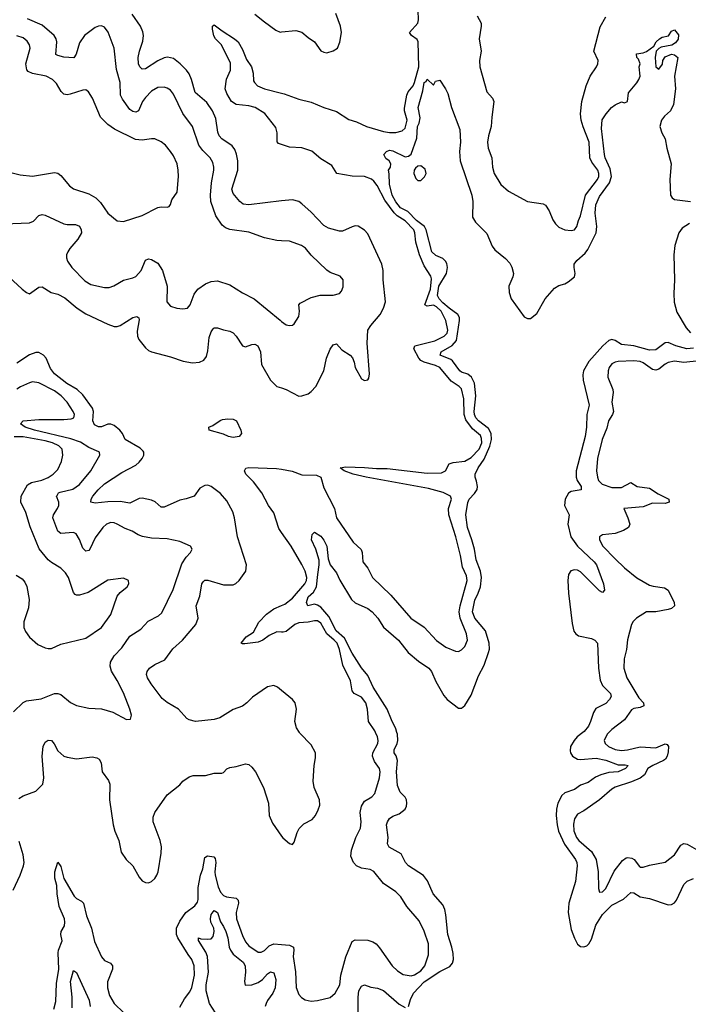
# Model space of a CAD drawing. Header units: inches. Extents: x 2001573 to 2220545, y 644482 to 846830.
# Tile 572 of 656: x 2118327 to 2122598, y 808265 to 814551. Entities that reach past the tile are written whole.
import ezdxf

# ---------------------------------------------------------------- set-up
doc = ezdxf.new("R2010")
doc.units = ezdxf.units.IN
doc.header["$MEASUREMENT"] = 0
for name, color, linetype in [('C1810', 7, 'Continuous'), ('C1811', 7, 'Continuous'), ('C1820', 7, 'Continuous'), ('C1821', 7, 'Continuous')]:
    doc.layers.add(name, color=color, linetype=linetype)

msp = doc.modelspace()

# ---------------------------------------------------------------- linework, layer by layer
at = {"layer": 'C1810', "color": 5}
for points, elevation in [([(2118320.9, 809579.1), (2118350, 809595.8), (2118430, 809626.3), (2118474.7, 809670), (2118480.7, 809710), (2118471.3, 809848.7), (2118477.1, 809910), (2118490, 809938), (2118510, 809951.1), (2118530, 809948.9), (2118546.9, 809926.9), (2118570, 809882.7), (2118610, 809850.2), (2118630, 809842), (2118690, 809832.6), (2118790, 809845.2), (2118819.1, 809839.1), (2118836, 809830), (2118846.8, 809806.8), (2118854.7, 809750), (2118894, 809694), (2118903.2, 809670), (2118901.8, 809570), (2118925.3, 809410), (2118934.6, 809370), (2118960.9, 809310), (2118976.5, 809236.5), (2119008.4, 809190), (2119049.1, 809149.1), (2119090, 809076.3), (2119110, 809053.4), (2119130, 809043), (2119150, 809040.5), (2119170, 809048), (2119190, 809068.2), (2119203.1, 809090), (2119211.8, 809110), (2119231.4, 809230), (2119232, 809270), (2119224.6, 809310), (2119180.7, 809430), (2119180.7, 809459.3), (2119189.8, 809490), (2119270, 809602), (2119350, 809667), (2119369.8, 809690.2), (2119410, 809716.9), (2119434.9, 809725.1), (2119514.3, 809725.7), (2119570, 809741.3), (2119619.1, 809740.9), (2119630, 809744), (2119651.4, 809768.6), (2119670, 809777.6), (2119710, 809783.1), (2119770, 809799.5), (2119790, 809795.8), (2119810, 809779.5), (2119833.1, 809750), (2119883.6, 809650), (2119917.4, 809550), (2119921.3, 809470), (2119941.2, 809421.2), (2120000, 809338.8)], 320), ([(2118285.5, 808994.5), (2118330.7, 809089.3), (2118352, 809148), (2118355.5, 809170), (2118350, 809219), (2118324.6, 809304.6)], 320), ([(2119350, 808246.5), (2119380.4, 808299.6), (2119414.7, 808345.3), (2119426.8, 808373.2), (2119444, 808450), (2119441.1, 808510), (2119427.3, 808550), (2119402.4, 808582.4), (2119337.3, 808690), (2119328.9, 808710), (2119328.1, 808750), (2119350, 808795.6), (2119388, 808852), (2119446.5, 808893.5), (2119462.3, 808917.7), (2119466.9, 808933.1), (2119468.3, 809010), (2119482, 809090), (2119496.6, 809130), (2119510, 809203), (2119526.5, 809213.5), (2119566.8, 809206.8), (2119575.3, 809195.3), (2119579.1, 809170), (2119573.8, 809110), (2119576.6, 809090), (2119594.9, 809014.9), (2119610, 808980.8), (2119630, 808959.7), (2119648.5, 808950), (2119710, 808942.3), (2119723.5, 808930), (2119725.8, 808910), (2119710.1, 808850), (2119711.4, 808810), (2119750, 808703.7), (2119770, 808663.1), (2119790, 808639), (2119850, 808598), (2119870, 808598), (2119890, 808609.1), (2119921.6, 808638.4), (2119950, 808650.1), (2120000, 808646.5)], 280), ([(2118545.4, 808234.6), (2118558.1, 808281.9), (2118562.1, 808397.9), (2118577.7, 808490), (2118572.7, 808592.7), (2118574.7, 808610), (2118599.2, 808670), (2118590.7, 808710), (2118593.3, 808730), (2118613.1, 808766.9), (2118616, 808790), (2118613.3, 808810), (2118579.5, 808890), (2118566.3, 808970), (2118563.7, 809023.7), (2118551.9, 809070), (2118551.3, 809110), (2118570, 809172.4), (2118590, 809145.5), (2118609, 809069), (2118675.8, 808955.8), (2118690, 808941.1), (2118722.7, 808922.7), (2118734, 808910), (2118753.2, 808830), (2118787, 808750), (2118805.1, 808665.1), (2118850, 808568.7), (2118870, 808544.9), (2118908.1, 808528.1), (2118920.3, 808510), (2118919.2, 808490), (2118887.4, 808407.4), (2118887.5, 808370), (2118900.5, 808320.5), (2118931.3, 808270), (2118991.5, 808210)], 280), ([(2119578.5, 808210), (2119538.9, 808270), (2119518.6, 808350), (2119517.8, 808390), (2119533.5, 808470), (2119527.7, 808570), (2119517.1, 808597.1), (2119468.6, 808671.4), (2119469.8, 808690.2), (2119483.9, 808683.9), (2119530, 808680.1), (2119550, 808683.5), (2119562.3, 808697.7), (2119569.9, 808730), (2119567.3, 808750), (2119548.6, 808788.6), (2119545, 808810), (2119550, 808838.7), (2119570, 808863.5), (2119591.2, 808850), (2119610.8, 808790.8), (2119630, 808762.5), (2119644.7, 808730), (2119657.3, 808690), (2119665.8, 808630), (2119672.8, 808610), (2119690, 808585), (2119753.8, 808533.8), (2119766.6, 808510), (2119769.4, 808470), (2119762.5, 808410), (2119767.6, 808387.6), (2119809.4, 808389.4), (2119850, 808403.6), (2119877.4, 808422.6), (2119910, 808459.8), (2119930, 808471.9), (2119950, 808464.9), (2119963.7, 808423.7), (2119958.7, 808370), (2119944.1, 808335.9), (2119910.1, 808290), (2119901.9, 808270), (2119894.8, 808250)], 260), ([(2118661.9, 808241.9), (2118662.5, 808310), (2118652.8, 808410), (2118670, 808480.7), (2118690, 808468.2), (2118771, 808291), (2118778.5, 808250)], 260)]:
    msp.add_lwpolyline(points, dxfattribs=dict(at, elevation=elevation))
at = {"layer": 'C1811', "color": 5}
for points, elevation in [([(2120000, 813140.1), (2119970, 813142.4), (2119890, 813157.6), (2119790, 813195.8), (2119670, 813211.9), (2119642.3, 813222.3), (2119620.2, 813240.2), (2119579.3, 813299.3), (2119548, 813390), (2119546.2, 813430), (2119552.9, 813510), (2119566.3, 813590), (2119567.1, 813610), (2119560, 813640), (2119543.1, 813670), (2119496.3, 813716.3), (2119472.2, 813750), (2119430.8, 813870), (2119370, 813953.3), (2119310, 814075.1), (2119290, 814100.5), (2119270, 814113.3), (2119250, 814119.8), (2119210, 814117.8), (2119170, 814095.5), (2119130, 814054.6), (2119111.8, 814030), (2119086.7, 813970), (2119070, 813960.3), (2119050, 813964.6), (2119030, 813978.8), (2118983.3, 814043.3), (2118971.3, 814070), (2118968.2, 814150), (2118946.3, 814233.7), (2118931.8, 814370), (2118892.5, 814472.5), (2118870, 814502.9), (2118850, 814511.2), (2118830, 814509.7), (2118810, 814501.7), (2118740.9, 814450), (2118710, 814403.6), (2118688.4, 814331.6), (2118672.1, 814308), (2118610, 814311.6), (2118570, 814321.8), (2118559.1, 814330), (2118564.6, 814410), (2118560.5, 814430), (2118548.4, 814450), (2118470, 814516.6), (2118377.4, 814557.4)], 340), ([(2120000, 813394), (2119790, 813369.9), (2119753.6, 813373.6), (2119732.7, 813390), (2119690, 813442), (2119683.2, 813470), (2119719.9, 813590), (2119720.6, 813650), (2119712.9, 813692.9), (2119701.6, 813721.6), (2119685.1, 813745.1), (2119619.3, 813790), (2119601, 813810), (2119592.4, 813832.4), (2119579.6, 813919.6), (2119559.4, 813970), (2119521.9, 814021.9), (2119447.5, 814087.5), (2119425.3, 814170), (2119410, 814206), (2119393.6, 814230), (2119352.9, 814270), (2119310, 814302.8), (2119272.4, 814312.4), (2119250, 814308.2), (2119210, 814289), (2119130, 814237.8), (2119110, 814235.1), (2119095.1, 814250), (2119086.2, 814270), (2119083.4, 814310), (2119091.7, 814350), (2119113.5, 814413.5), (2119117.3, 814450), (2119114.1, 814474.1), (2119098.7, 814510), (2119046.7, 814586.6)], 320), ([(2119830, 814587.1), (2119890, 814536.9), (2119963.6, 814483.6), (2119990, 814472.3), (2120000, 814473.3)], 320), ([(2120000, 813754.5), (2119980.9, 813760.9), (2119971.4, 813771.4), (2119971.9, 813830), (2119962.7, 813862.7), (2119893.3, 813953.3), (2119831.7, 813991.7), (2119790, 814001.1), (2119710, 814009.9), (2119680.3, 814030), (2119650, 814080.2), (2119640.3, 814110), (2119649.1, 814170.9), (2119673.5, 814230), (2119672.7, 814272.7), (2119616.3, 814390), (2119578.4, 814430), (2119567.9, 814447.9), (2119558.7, 814490), (2119559.5, 814510), (2119570, 814519.3), (2119620.1, 814480.1), (2119700.3, 814430), (2119722.8, 814410), (2119750, 814360.3), (2119777, 814297), (2119808, 814250), (2119819.1, 814210), (2119821.5, 814161.5), (2119826, 814150), (2119846, 814130), (2119890.6, 814110), (2120000, 814081.5)], 280), ([(2118270, 813574.9), (2118330, 813560.3), (2118410, 813551.4), (2118550, 813575.6), (2118570, 813571.7), (2118590, 813557.6), (2118646.4, 813490), (2118670, 813472.2), (2118770, 813440.2), (2118814.4, 813414.4), (2118843.8, 813383.8), (2118890, 813317.1), (2118950, 813268), (2118990, 813263.8), (2119110, 813301.3), (2119210, 813352.4), (2119230, 813356.4), (2119270, 813354), (2119281.2, 813358.8), (2119289.5, 813370.5), (2119298.7, 813401.3), (2119333, 813450), (2119341, 813550), (2119340.4, 813590), (2119333, 813630), (2119310, 813682.7), (2119291.5, 813710), (2119258.4, 813750), (2119230, 813771.6), (2119189.7, 813789.7), (2119170, 813791.1), (2119110, 813782.2), (2119066.2, 813786.2), (2118932.4, 813852.4), (2118890, 813881.1), (2118843.5, 813930), (2118791.5, 814050), (2118766.6, 814090), (2118750, 814102.9), (2118730, 814102.4), (2118650, 814074.8), (2118630, 814072.4), (2118610, 814076.3), (2118591.8, 814091.8), (2118563, 814143), (2118537.6, 814170), (2118496, 814190), (2118410, 814208.1), (2118381.5, 814221.5), (2118372.2, 814232.2), (2118365.8, 814270), (2118393.5, 814370), (2118389.7, 814390), (2118375.2, 814415.2), (2118350, 814435.6), (2118310, 814448.7)], 360), ([(2118230, 813247), (2118390, 813255.2), (2118414.5, 813265.5), (2118450, 813300.4), (2118470, 813307.2), (2118490, 813302.3), (2118610, 813247.7), (2118630, 813242.7), (2118683.1, 813243.1), (2118710, 813232.7), (2118720.3, 813210), (2118721.7, 813190), (2118699.7, 813150), (2118647.1, 813090), (2118634.9, 813070), (2118626, 813050), (2118625.7, 813030), (2118631.7, 813010), (2118659.5, 812970), (2118743.8, 812883.8), (2118780.7, 812860.7), (2118870, 812841.2), (2118898, 812842), (2118928.2, 812851.8), (2118990, 812887.6), (2119050, 812902.6), (2119070, 812912), (2119103.5, 812950), (2119130, 813015.5), (2119150, 813024.9), (2119170, 813021.1), (2119210, 812997.4), (2119238.4, 812950), (2119270.3, 812850), (2119266.7, 812750), (2119290, 812723), (2119330, 812710.4), (2119370, 812706), (2119399, 812710), (2119416.2, 812730), (2119441.4, 812798.6), (2119464.5, 812830), (2119514.5, 812865.5), (2119550, 812880.3), (2119590, 812884.2), (2119670, 812859.5), (2119750, 812806.5), (2119824.9, 812770), (2119990, 812632.7), (2120000, 812625.4)], 340), ([(2118230, 812934.9), (2118342.4, 812830), (2118370, 812810.4), (2118390, 812802), (2118450, 812843), (2118470, 812845.5), (2118528, 812810), (2118570, 812798), (2118616.3, 812776.3), (2118694.4, 812710), (2118750, 812672.7), (2118890, 812607.6), (2118930, 812593.4), (2118950, 812591.8), (2118970, 812598.9), (2119050, 812648.9), (2119076.5, 812656.5), (2119088.4, 812648.4), (2119090, 812634), (2119077.2, 812562.8), (2119080.4, 812530), (2119087.8, 812510), (2119130, 812456.9), (2119150, 812439.7), (2119170, 812430.2), (2119290, 812399), (2119371.2, 812371.2), (2119430, 812361.5), (2119475.6, 812364.4), (2119502.7, 812377.3), (2119519.6, 812400.4), (2119530, 812438), (2119537.9, 812522.1), (2119550, 812559.1), (2119563.1, 812576.9), (2119570, 812583.8), (2119590, 812584.9), (2119630, 812570.3), (2119670, 812562), (2119690, 812551.5), (2119710, 812531.7), (2119750, 812469.2), (2119770, 812463.5), (2119810, 812477.7), (2119830, 812479.3), (2119848.7, 812468.7), (2119864.6, 812430), (2119871.4, 812350), (2119929.4, 812249.4), (2119970, 812210.3), (2120000, 812200.2)], 320), ([(2120000, 810268.7), (2119974, 810290), (2119950, 810300.5), (2119910, 810291.5), (2119813.4, 810226.6), (2119778.4, 810190), (2119750, 810168), (2119690, 810147.8), (2119606.2, 810093.8), (2119570, 810083.5), (2119450, 810069.7), (2119410, 810080.4), (2119395.6, 810090), (2119341.3, 810150), (2119270, 810192.2), (2119237.3, 810217.3), (2119167.1, 810310), (2119143.1, 810350), (2119136.3, 810370), (2119140.7, 810390), (2119157, 810410), (2119190, 810434.3), (2119255.4, 810464.6), (2119305.7, 810534.3), (2119366.4, 810590), (2119452.7, 810690), (2119466.2, 810730), (2119454.2, 810810), (2119477.5, 810870), (2119489.9, 810950), (2119498.5, 810961.5), (2119510, 810971.9), (2119530, 810972.6), (2119630, 810943.2), (2119690, 810942.7), (2119708.8, 810951.2), (2119729.8, 810970.2), (2119772.2, 811030), (2119775.6, 811070), (2119718.2, 811250), (2119700.3, 811370), (2119687.9, 811410), (2119650, 811479.8), (2119610, 811526.6), (2119550, 811571.1), (2119530, 811578.9), (2119510, 811578), (2119478.9, 811561.1), (2119440.7, 811510), (2119390, 811492.6), (2119350, 811484.4), (2119250, 811438.5), (2119230, 811439.7), (2119192.1, 811472.1), (2119170, 811484.2), (2119110, 811497.4), (2119090, 811493.3), (2119030, 811463.9), (2118970, 811474.5), (2118890, 811473.8), (2118810, 811463.7), (2118780.9, 811470), (2118783.9, 811490), (2118795.3, 811510), (2118829.1, 811550), (2118870, 811587.8), (2118979.7, 811660.3), (2119070, 811708), (2119090, 811725.6), (2119110.6, 811750), (2119120.7, 811770), (2119121.2, 811790), (2119117, 811797), (2119096.4, 811816.4), (2119000.9, 811870), (2118983.6, 811910), (2118968, 811930), (2118930, 811959.4), (2118910, 811968), (2118890, 811969), (2118850, 811952.2), (2118830, 811951), (2118804.5, 811964.5), (2118793.5, 811990), (2118797.9, 812050), (2118793, 812070), (2118730, 812155.9), (2118693.8, 812190), (2118629.3, 812229.3), (2118549.9, 812290), (2118524.5, 812324.5), (2118497.5, 812390), (2118479.4, 812410), (2118450, 812425.6), (2118430, 812426.9), (2118390, 812412), (2118310, 812358.6)], 320), ([(2118288.3, 810131.7), (2118350, 810192.6), (2118370, 810201.5), (2118464.6, 810215.4), (2118550, 810248.4), (2118570, 810248.5), (2118590, 810242.4), (2118652.4, 810192.4), (2118690, 810172), (2118770, 810155.3), (2118850, 810150.3), (2118922.8, 810130), (2119010, 810082.8), (2119034.6, 810085.4), (2119041.2, 810110), (2119031.5, 810150), (2118990, 810252.7), (2118950, 810332), (2118912.8, 810392.8), (2118904.8, 810424.8), (2118907.2, 810450), (2118930, 810489.1), (2118978.9, 810541.1), (2119030, 810615.4), (2119100.3, 810659.7), (2119148.6, 810711.4), (2119214.8, 810745.2), (2119235.5, 810764.5), (2119307.6, 810912.4), (2119363.9, 811076.1), (2119390, 811120.5), (2119418, 811150), (2119429.2, 811170), (2119419, 811190), (2119350, 811220.5), (2119270, 811236.8), (2119170, 811241.2), (2119112.5, 811252.5), (2119083, 811263), (2119045.9, 811285.9), (2119001.7, 811301.8), (2118950, 811330.9), (2118930, 811339.2), (2118910, 811340.3), (2118881.3, 811330), (2118858.3, 811310), (2118810, 811243.1), (2118775.3, 811170), (2118770, 811163), (2118750, 811157.4), (2118730, 811176.2), (2118710, 811231.5), (2118688.2, 811268.2), (2118670, 811278), (2118591, 811271), (2118570, 811284.7), (2118539.8, 811370), (2118544.2, 811390), (2118569.8, 811430), (2118577, 811450), (2118576.8, 811470), (2118563.5, 811510), (2118565.7, 811514.3), (2118576, 811530), (2118585.2, 811534.8), (2118666.3, 811553.7), (2118710, 811583.2), (2118780.9, 811670), (2118839.7, 811770), (2118837, 811790), (2118832.9, 811792.9), (2118770, 811819.8), (2118714.8, 811854.8), (2118654.6, 811874.6), (2118421.3, 811930), (2118361.6, 811950), (2118332.3, 811970), (2118350, 811991.1), (2118450, 811999.6), (2118610, 811999.5), (2118656.4, 812003.6), (2118674, 812010), (2118677.3, 812030), (2118669.8, 812050), (2118631.4, 812110), (2118593.3, 812150), (2118550, 812181.7), (2118450, 812233.5), (2118410, 812238.2), (2118390, 812233.1), (2118332.4, 812207.6), (2118308.7, 812191.3)], 340), ([(2118305.4, 811005.4), (2118342.4, 810982.4), (2118360.2, 810960.2), (2118373, 810933), (2118387.4, 810850), (2118383.1, 810796.9), (2118353.1, 810706.9), (2118352.9, 810670), (2118364.2, 810644.2), (2118389.1, 810609.1), (2118442.4, 810562.4), (2118490, 810541.1), (2118510, 810536.1), (2118530, 810537.4), (2118590, 810564.4), (2118750, 810603.1), (2118849.6, 810670), (2118910, 810754), (2118949.7, 810870.3), (2118970, 810894.8), (2119013.2, 810930), (2119024, 810950), (2119022, 810970), (2118990, 810985.2), (2118890, 810972), (2118765.2, 810894.8), (2118710, 810876.4), (2118690, 810876.9), (2118681.8, 810881.8), (2118670, 810895.1), (2118638.8, 810990), (2118620.4, 811020.4), (2118590, 811049.7), (2118530, 811085.1), (2118510, 811102), (2118452.2, 811172.2), (2118394, 811314), (2118365.6, 811405.6), (2118335, 811470), (2118337, 811510), (2118378.1, 811581.9), (2118403.1, 811596.9), (2118468.6, 811611.4), (2118510, 811628.6), (2118540.4, 811650), (2118570, 811678.7), (2118594.6, 811730), (2118603.5, 811770), (2118598, 811810), (2118577.7, 811830), (2118537.7, 811850), (2118490, 811862.1), (2118350, 811888.6), (2118292.5, 811887.5)], 360), ([(2120000, 811278.1), (2119982.7, 811302.7), (2119950, 811402.4), (2119915.5, 811450), (2119873.9, 811530), (2119821.4, 811601.4), (2119771.9, 811650), (2119763.4, 811670), (2119772, 811688), (2119790, 811692.6), (2119966.5, 811686.5), (2120000, 811680.5)], 280), ([(2120000, 810640.7), (2119970, 810643.2), (2119921.4, 810618.6), (2119881, 810590), (2119850, 810576.2), (2119765.9, 810565.9), (2119750, 810565.4), (2119742, 810570), (2119773.6, 810610), (2119819.7, 810640.3), (2119854.9, 810705.1), (2119904.2, 810755.8), (2119950, 810789.2), (2120000, 810811.4)], 280)]:
    msp.add_lwpolyline(points, dxfattribs=dict(at, elevation=elevation))
at = {"layer": 'C1811', "color": 5, "elevation": 280}
msp.add_lwpolyline([(2119690, 811883.4), (2119660.5, 811890), (2119630, 811904.3), (2119537.2, 811930), (2119535.3, 811950), (2119560.4, 811959.6), (2119607.5, 811992.5), (2119622.2, 811997.8), (2119657.7, 812002.3), (2119690, 812000.5), (2119712.9, 811990), (2119739, 811930), (2119744.9, 811910), (2119730, 811889.8)], close=True, dxfattribs=at)
at = {"layer": 'C1820', "color": 5}
for points, elevation in [([(2120000, 809338.8), (2120007.8, 809327.8), (2120050, 809292.4), (2120070, 809285.5), (2120080.1, 809299.9), (2120098.5, 809361.5), (2120112.5, 809387.5), (2120142.8, 809417.2), (2120195, 809444.9), (2120215.8, 809470), (2120234.1, 809505.9), (2120243.3, 809536.7), (2120241.5, 809570), (2120207.4, 809650), (2120201, 809690), (2120208.9, 809790), (2120217.5, 809837.5), (2120215.6, 809870), (2120190, 809920.5), (2120116, 809996), (2120113.5, 810000)], 320), ([(2120000, 808646.5), (2120050, 808643), (2120076.1, 808630), (2120078.9, 808610), (2120075, 808570), (2120088.7, 808471.3), (2120093, 808373), (2120110, 808328.4), (2120127.7, 808307.7), (2120150, 808292.7), (2120190, 808284.7), (2120229.1, 808289.1), (2120310.7, 808309.3), (2120343.1, 808336.9), (2120371, 808389), (2120378.7, 808450), (2120411.3, 808568.7), (2120450, 808666), (2120470, 808676.9), (2120550, 808674.7), (2120583.2, 808663.2), (2120604.9, 808650), (2120626.4, 808626.4), (2120707.2, 808510), (2120739.6, 808479.6), (2120776.1, 808456.1), (2120827.6, 808447.6), (2120850, 808453.2), (2120890, 808479.3), (2120915.9, 808510), (2120939.2, 808580.8), (2120938.7, 808650), (2120910, 808731.6), (2120878, 808798), (2120800.4, 808890), (2120761.3, 808950), (2120730, 808982.4), (2120650, 809036.9), (2120590, 809112.4), (2120566.3, 809126.3), (2120510, 809135), (2120477.7, 809150), (2120460.3, 809170), (2120442.3, 809210), (2120445.6, 809250), (2120475, 809330), (2120504, 809390), (2120508.5, 809430), (2120502.5, 809490), (2120509.9, 809530.1), (2120530, 809562.3), (2120575.6, 809590), (2120595.1, 809610), (2120625.5, 809710), (2120629.8, 809750), (2120625.8, 809770), (2120594.3, 809814.3), (2120579.9, 809850), (2120583.2, 809870), (2120614.6, 809930), (2120616.5, 809950), (2120611.8, 809971.8), (2120599.3, 810000)], 280), ([(2120810, 808250.3), (2120824.2, 808295.8), (2120843.3, 808336.7), (2120910, 808408.6), (2121010, 808474.2), (2121074.2, 808505.8), (2121092.6, 808527.4), (2121097.9, 808550), (2121095.3, 808590), (2121087.3, 808630), (2121061.5, 808710), (2121050, 808835.3), (2121042.5, 808870), (2121030, 808900.5), (2120968.9, 808970), (2120932.4, 809052.4), (2120906.9, 809086.9), (2120809.7, 809150), (2120792.1, 809170), (2120764.7, 809224.8), (2120688, 809268), (2120675.6, 809290), (2120681.3, 809330), (2120669.7, 809410), (2120675.6, 809430), (2120690, 809450.4), (2120710, 809466.7), (2120750, 809480.2), (2120789.7, 809510), (2120798.5, 809530), (2120800.9, 809550), (2120798.2, 809570), (2120790, 809587.3), (2120758.4, 809618.4), (2120741.2, 809661.2), (2120733, 809750), (2120741.3, 809821.3), (2120732, 809852), (2120719.6, 809870), (2120718.5, 809890), (2120738.8, 809930), (2120743.2, 809950), (2120739.4, 809990), (2120736.6, 810000)], 260), ([(2121924, 810000), (2121888.2, 809971.8), (2121868.2, 809950), (2121845.5, 809910), (2121842.8, 809882.8), (2121844.8, 809870), (2121857.5, 809850), (2121890.1, 809830.1), (2121910, 809827.9), (2122010, 809837.4), (2122070, 809823.9), (2122150, 809794), (2122194.4, 809794.4), (2122213.1, 809790), (2122196.9, 809770), (2122150.4, 809750), (2122090, 809745.3), (2122039, 809730), (2122005.2, 809714.8), (2121958.3, 809681.7), (2121910, 809663.8), (2121870, 809635.4), (2121810, 809615.5), (2121790, 809598.2), (2121764.5, 809550), (2121755.8, 809510), (2121753.5, 809470), (2121759.9, 809410), (2121769.2, 809370), (2121806.8, 809286.8), (2121878, 809190), (2121886.6, 809170), (2121888.1, 809150), (2121876.6, 809050), (2121835.4, 808910), (2121830.6, 808850), (2121850, 808742), (2121870, 808687.2), (2121890, 808647.9), (2121910, 808633), (2121930, 808631), (2121950, 808638), (2121963.4, 808650), (2121980.1, 808679.9), (2122007.5, 808770), (2122050, 808838.7), (2122110, 808897.8), (2122183.1, 808936.9), (2122230, 808979.1), (2122250, 808976.2), (2122290, 808951.3), (2122350, 808940.2), (2122470, 808900.3), (2122490, 808902), (2122510, 808912.4), (2122522.6, 808930), (2122568.7, 809030), (2122589.9, 809050.1), (2122630, 809068.9)], 260), ([(2122089.3, 810000), (2122078.9, 809990), (2122059.5, 809950), (2122065.7, 809930), (2122088.7, 809910), (2122130, 809891.7), (2122170, 809884.5), (2122210, 809889.6), (2122290, 809909.7), (2122390, 809901.3), (2122450, 809927.1), (2122463.4, 809923.4), (2122470.7, 809910.7), (2122470, 809877.2), (2122462.1, 809850), (2122451.7, 809830), (2122439.2, 809820.8), (2122372.1, 809790), (2122339.8, 809770), (2122317.3, 809730), (2122290.8, 809709.2), (2122235.2, 809684.8), (2122130, 809650.6), (2122110, 809639.3), (2122030.1, 809569.9), (2121930, 809500.3), (2121890, 809478.3), (2121870, 809449.2), (2121865.2, 809414.8), (2121867.5, 809372.5), (2121882.8, 809330), (2121899.3, 809310), (2121980.1, 809240.1), (2122010.2, 809190), (2122022.8, 809110), (2122025.1, 809005.1), (2122030, 808981), (2122050, 808983), (2122070, 809003.8), (2122125.2, 809114.8), (2122177.2, 809182.8), (2122200.8, 809199.2), (2122210, 809202.3), (2122237.7, 809197.7), (2122251.3, 809190), (2122285, 809145), (2122290, 809141.1), (2122310, 809141.5), (2122350, 809153.2), (2122450, 809171.5), (2122510, 809219.6), (2122550, 809280.3), (2122570, 809292.4), (2122590, 809288.2), (2122650, 809252.4)], 280), ([(2120488.7, 808170), (2120488.6, 808310), (2120493.8, 808350), (2120510, 808380.4), (2120530, 808388.5), (2120570, 808375.3), (2120611.6, 808368.4), (2120650, 808353.1), (2120750, 808266.1), (2120790, 808243.5)], 260)]:
    msp.add_lwpolyline(points, dxfattribs=dict(at, elevation=elevation))
at = {"layer": 'C1821', "color": 5}
for points, elevation in [([(2120000, 814081.5), (2120017.1, 814077.1), (2120110, 814043.5), (2120190, 814025.2), (2120270, 813991.4), (2120350, 813965.1), (2120430, 813913.3), (2120479.2, 813899.2), (2120541.6, 813870), (2120650, 813838), (2120690, 813831), (2120730, 813831.8), (2120770, 813841.1), (2120790, 813859.5), (2120802.7, 813910), (2120784.9, 813970), (2120785.5, 813985.5), (2120800.1, 814070), (2120807.8, 814090), (2120840.8, 814130), (2120850, 814150), (2120876.5, 814250), (2120873.1, 814410), (2120865.3, 814425.3), (2120830.8, 814450), (2120817.8, 814470), (2120869.9, 814530), (2120873.6, 814550), (2120871.5, 814610)], 280), ([(2120000, 814473.3), (2120090, 814482.4), (2120130, 814471.8), (2120170, 814437.1), (2120210.6, 814410), (2120250, 814353.4), (2120270, 814343.1), (2120290, 814340.4), (2120330, 814352.7), (2120357, 814370), (2120373, 814407), (2120382, 814470), (2120376.2, 814510), (2120345.6, 814590)], 320), ([(2121250, 814574.9), (2121274.2, 814530), (2121275.4, 814510), (2121262.7, 814430), (2121273.8, 814350), (2121264.4, 814290), (2121265.8, 814250), (2121310.3, 814090.3), (2121346.4, 814050), (2121356.4, 814030), (2121342.6, 813930), (2121339.2, 813870), (2121320.6, 813810), (2121315.4, 813770), (2121320.2, 813730), (2121342.2, 813670), (2121346.4, 813610), (2121358.8, 813570), (2121399.8, 813499.8), (2121450, 813456.9), (2121570, 813390.5), (2121670, 813376.4), (2121686.1, 813366.1), (2121708.5, 813330), (2121733, 813273), (2121748.8, 813248.8), (2121770, 813227.3), (2121810, 813210.5), (2121850, 813205.5), (2121870, 813210.6), (2121885.1, 813230), (2121896.4, 813270), (2121910, 813298.4), (2121942.1, 813430), (2122017.4, 813530), (2122026.8, 813550), (2122026.8, 813570), (2122019.6, 813590), (2121980.8, 813640.8), (2121968.6, 813670), (2121964.4, 813770), (2121926.6, 813866.6), (2121913.7, 813910), (2121908.6, 813950), (2121918.5, 814030), (2121945.5, 814130), (2121970.9, 814190), (2122012.2, 814250), (2122020.4, 814270), (2122021.5, 814290), (2121994.8, 814350), (2122033.8, 814506.1), (2122070.7, 814570)], 280), ([(2120736.6, 810000), (2120730, 810023.7), (2120701.1, 810081.1), (2120674.7, 810150), (2120584.9, 810290), (2120550, 810364.2), (2120510, 810413.5), (2120450, 810507.2), (2120401.9, 810601.9), (2120349.4, 810650), (2120301.1, 810741.1), (2120250, 810799.8), (2120230, 810814.2), (2120210, 810819.8), (2120168.5, 810808.5), (2120159.8, 810830), (2120170, 810867), (2120204.2, 810895.8), (2120223.9, 810930), (2120230.5, 811009.5), (2120241.1, 811070), (2120239.8, 811099.8), (2120219.8, 811170), (2120191.2, 811230), (2120195.9, 811264.1), (2120210, 811278.8), (2120250, 811253.1), (2120270, 811228), (2120288.8, 811190), (2120297.6, 811110), (2120310.2, 811070.2), (2120350, 811020.5), (2120372.9, 810972.9), (2120446.7, 810850), (2120470, 810828.5), (2120550, 810791.2), (2120578.5, 810770), (2120615.5, 810730), (2120651.9, 810671.9), (2120747.6, 810590), (2120807.8, 810510), (2120875.1, 810455.1), (2120941.3, 810410), (2120958, 810390), (2120986.1, 810326.1), (2121036.2, 810236.2), (2121058.4, 810210), (2121130, 810155.8), (2121150, 810155.8), (2121170, 810172.4), (2121210, 810239.5), (2121257.3, 810362.7), (2121294.2, 810430), (2121322.6, 810510), (2121327.1, 810532.8), (2121325.5, 810570), (2121301.9, 810650), (2121233.5, 810730), (2121218.7, 810770), (2121234.9, 810845.1), (2121256.6, 810890), (2121269.6, 810930), (2121277.9, 810990), (2121270.8, 811030.8), (2121242.5, 811102.5), (2121231.2, 811171.2), (2121215.6, 811230), (2121187.9, 811310), (2121177.6, 811390), (2121190.3, 811469.7), (2121197.5, 811490), (2121233.2, 811526.8), (2121248.3, 811551.7), (2121251.7, 811571.7), (2121245.8, 811605.8), (2121236.2, 811630), (2121235.7, 811650), (2121256.3, 811690), (2121294, 811746), (2121330.8, 811829.2), (2121341.2, 811870), (2121338.9, 811910), (2121320.9, 811940.9), (2121258.2, 811990), (2121240.6, 812010), (2121231.2, 812030), (2121229.6, 812050), (2121241.4, 812150), (2121231.4, 812230), (2121213.3, 812270), (2121190, 812288), (2121150, 812301.6), (2121138.2, 812310), (2121092.5, 812372.5), (2121081.5, 812381.5), (2121013.5, 812410), (2121018.8, 812430), (2121090, 812470.1), (2121117.6, 812502.4), (2121136.1, 812630), (2121136.1, 812650), (2121125.4, 812670), (2121070, 812708.8), (2121030, 812744), (2121006, 812770), (2120996.2, 812790), (2121004.3, 812850), (2121052.3, 812930), (2121058.7, 812970), (2121055.1, 812995.1), (2121047.7, 813010), (2121030, 813026), (2120985.3, 813045.2), (2120960.1, 813070), (2120923.4, 813210), (2120911.9, 813231.9), (2120862.1, 813270), (2120806.6, 813326.6), (2120759.4, 813350), (2120730, 813387.4), (2120707.2, 813430), (2120690, 813502), (2120687.6, 813567.6), (2120682, 813590), (2120695.3, 813610), (2120698, 813630), (2120688, 813650), (2120665.2, 813665.2), (2120654, 813690), (2120670, 813710.8), (2120690, 813718.8), (2120710, 813714.9), (2120790, 813676.1), (2120810, 813679.6), (2120826.6, 813693.4), (2120864.5, 813795.5), (2120868.4, 813870), (2120879.7, 813890), (2120885.7, 813925.7), (2120872.3, 813990), (2120902.8, 814097.2), (2120910, 814150.8), (2120924, 814156), (2120930.9, 814170.9), (2120970, 814134), (2120982, 814158), (2121010, 814164.7), (2121047.3, 814110), (2121061.1, 814081.1), (2121084.9, 813990), (2121139.3, 813850), (2121143.6, 813770), (2121136.5, 813710), (2121140.3, 813650), (2121214.6, 813430), (2121221.2, 813390), (2121218.4, 813290), (2121237.7, 813257.7), (2121310, 813186.5), (2121345.9, 813105.9), (2121361.8, 813081.8), (2121430, 813027.6), (2121457.7, 812997.7), (2121470.8, 812970.8), (2121480.6, 812930), (2121477.7, 812910), (2121452.4, 812850), (2121453.8, 812810), (2121466.9, 812770), (2121550, 812654.7), (2121570, 812644.2), (2121590, 812644.5), (2121630, 812676.5), (2121684.2, 812770), (2121743.7, 812836.3), (2121770, 812853.7), (2121810, 812865.2), (2121830, 812876.6), (2121869.8, 812910), (2121875.1, 812930), (2121868.6, 812968.6), (2121869.7, 812990.3), (2121885.1, 813014.9), (2121938.5, 813061.5), (2121955.9, 813084.1), (2122008.6, 813190), (2122014.1, 813230), (2122003.4, 813316.6), (2122006.5, 813370), (2122030, 813423.2), (2122094.3, 813510), (2122107.8, 813550), (2122099.2, 813599.2), (2122067.3, 813670), (2122062.9, 813690), (2122042.5, 813857.5), (2122048.4, 813911.6), (2122072.3, 813950), (2122107, 813990), (2122130, 814008), (2122170, 814027.3), (2122190, 814020.7), (2122208.7, 814030), (2122215.1, 814084.9), (2122270, 814148.4), (2122282, 814170), (2122289.6, 814190), (2122282.9, 814250), (2122289.4, 814270), (2122280.2, 814300.2), (2122269.3, 814310), (2122267.3, 814332.7), (2122310, 814338.8), (2122331.1, 814348.9), (2122377.7, 814382.3), (2122392, 814410), (2122414, 814430), (2122430, 814439), (2122471.8, 814448.2), (2122490, 814478), (2122510, 814486.8), (2122534.4, 814454.4), (2122533.9, 814426.1), (2122515.8, 814404.2), (2122491.7, 814388.3), (2122425.1, 814374.9), (2122410, 814366.6), (2122393.4, 814350), (2122385.7, 814310), (2122390.8, 814250.8), (2122410, 814236), (2122433.6, 814266.4), (2122436, 814290), (2122450, 814314.8), (2122490.6, 814330.6), (2122510, 814326.8), (2122530.7, 814310), (2122510.4, 814190), (2122514.9, 814110), (2122503, 814010), (2122484.9, 813970), (2122445.5, 813934.5), (2122426, 813910), (2122415.5, 813870), (2122427.7, 813830), (2122450.3, 813790), (2122459.7, 813730), (2122488.4, 813630), (2122479.3, 813530), (2122484.8, 813430), (2122494.3, 813414.3), (2122510, 813403.2), (2122610.9, 813390.9)], 260), ([(2120000, 811680.5), (2120068.2, 811668.2), (2120130, 811644.7), (2120223.1, 811643.1), (2120250, 811631), (2120270, 811562), (2120338, 811430), (2120350.2, 811370), (2120456.3, 811216.3), (2120508.2, 811168.2), (2120513.8, 811150), (2120519, 811090), (2120550.2, 811050), (2120580.7, 810990), (2120696.8, 810876.8), (2120826, 810730), (2120910, 810673.1), (2120990, 810587.2), (2121050, 810545.8), (2121110, 810519), (2121130, 810517.4), (2121150, 810527), (2121170, 810548.4), (2121187.9, 810590), (2121181.4, 810630), (2121141.4, 810730), (2121134.1, 810770), (2121140.7, 810810), (2121185.9, 810970), (2121181, 811001), (2121155.4, 811055.4), (2121143.4, 811130), (2121113, 811250), (2121067.9, 811390), (2121066, 811430), (2121085.3, 811490), (2121079.3, 811510), (2121032.8, 811532.8), (2120937.4, 811557.4), (2120539.5, 811630), (2120457.6, 811650), (2120399.5, 811670), (2120374, 811690), (2120410, 811696.9), (2120530, 811692.8), (2120605.7, 811685.7), (2120674.7, 811685.3), (2120930, 811655.9), (2121021.9, 811658.1), (2121047.7, 811670), (2121070, 811715.2), (2121094.9, 811725.1), (2121170, 811732.6), (2121210, 811756.1), (2121262.4, 811810), (2121278.3, 811850), (2121277.8, 811877.8), (2121270, 811896.5), (2121219.5, 811939.5), (2121176.2, 811996.2), (2121165.4, 812030), (2121163.8, 812130), (2121150, 812193.7), (2121133.7, 812210), (2121082.7, 812242.7), (2121011.6, 812330), (2120983.7, 812343.7), (2120910, 812364.4), (2120890, 812374.7), (2120877.1, 812390), (2120845, 812450), (2120851.2, 812470), (2120978.1, 812501.9), (2121038.3, 812530), (2121057, 812550), (2121061, 812570), (2121049.8, 812630), (2121018.8, 812690), (2120990, 812717.2), (2120970, 812728.3), (2120930, 812721.3), (2120915.6, 812730), (2120952.1, 812830), (2120957.6, 812897.6), (2120953.1, 812913.1), (2120910, 812980.4), (2120879.9, 813050), (2120858.3, 813130), (2120851.8, 813190), (2120844.5, 813210), (2120790, 813266.4), (2120738.8, 813298.8), (2120718.3, 813318.3), (2120659.7, 813399.7), (2120610, 813492.7), (2120590, 813520.2), (2120573.7, 813533.7), (2120530, 813549.9), (2120450, 813551.6), (2120352.8, 813570), (2120320.5, 813620.5), (2120250, 813663.7), (2120192.2, 813712.2), (2120130, 813732.6), (2120050, 813737.9), (2120000, 813754.5)], 280), ([(2120000, 812200.2), (2120030, 812190.2), (2120110, 812147.9), (2120130, 812149.1), (2120170, 812163.6), (2120190, 812176.5), (2120219.3, 812210), (2120269.7, 812310), (2120287.6, 812390), (2120310, 812447.3), (2120330, 812476.3), (2120350, 812482), (2120384.2, 812444.2), (2120438, 812410), (2120453.4, 812393.4), (2120464.3, 812364.3), (2120470.4, 812330), (2120510, 812258.8), (2120530, 812246.8), (2120550, 812251.3), (2120556.6, 812263.4), (2120560.7, 812290), (2120546.6, 812486.6), (2120551.2, 812568.8), (2120570, 812598), (2120629.9, 812670.1), (2120651.8, 812710), (2120663.8, 812750), (2120649.8, 812889.8), (2120648.4, 812950), (2120640.3, 812990), (2120550, 813183.1), (2120530, 813207.3), (2120490, 813233.7), (2120470, 813234.8), (2120450, 813229.7), (2120390, 813200.8), (2120370, 813200.7), (2120300, 813220), (2120270, 813236.4), (2120190, 813322.7), (2120130, 813375.1), (2120109.4, 813390), (2120070, 813402), (2120000, 813394)], 320), ([(2122605.8, 813250), (2122558.7, 813221.3), (2122536.5, 813190), (2122511.8, 813110), (2122504.4, 813050), (2122508.7, 812890), (2122504.2, 812804.2), (2122508.4, 812748.4), (2122524.1, 812684.1), (2122583.4, 812583.4), (2122611.7, 812551.7)], 260), ([(2120000, 812625.4), (2120030, 812603.8), (2120050, 812598), (2120070, 812601.6), (2120079.5, 812610), (2120110, 812656.3), (2120115.3, 812690), (2120109.7, 812730), (2120118, 812742), (2120190, 812778), (2120246.7, 812793.3), (2120330, 812793), (2120370, 812804), (2120382.5, 812817.5), (2120394.2, 812845.8), (2120394, 812890), (2120373.8, 812913.8), (2120310, 812938), (2120290, 812952.3), (2120190, 813048.2), (2120152.2, 813092.2), (2120126.6, 813110), (2120050, 813136.4), (2120000, 813140.1)], 340), ([(2122630, 812454.8), (2122589.1, 812450.9), (2122518.9, 812470), (2122470, 812490.5), (2122450, 812489), (2122390, 812444), (2122350, 812441.8), (2122250, 812469.3), (2122170, 812477.5), (2122130, 812502.5), (2122110, 812508.7), (2122090, 812502.1), (2122050.8, 812470), (2121961.6, 812370), (2121927.9, 812310), (2121924, 812284), (2121926.5, 812250), (2121964.7, 812090), (2121950.2, 812030), (2121947.2, 811950), (2121938.3, 811890), (2121882.4, 811670), (2121882.4, 811630), (2121887.4, 811610), (2121912.4, 811570), (2121914, 811550), (2121850, 811539.4), (2121832.3, 811527.7), (2121811, 811490), (2121806.9, 811450), (2121837.7, 811390), (2121829.1, 811330), (2121846.9, 811250), (2121890, 811190.2), (2121995.5, 811090), (2122010.8, 811070), (2122055.9, 810950), (2122062.6, 810910), (2122050, 810893.6), (2122030, 810905.3), (2121910, 811026.3), (2121890, 811036.6), (2121870, 811039.9), (2121846.6, 811033.4), (2121831.5, 811008.5), (2121828.6, 810970), (2121832.4, 810890), (2121855.9, 810695.9), (2121867.6, 810647.6), (2121878.3, 810630), (2121896.7, 810616.7), (2121980, 810600), (2122000.3, 810590), (2122017.3, 810570), (2122023.3, 810410), (2122034.2, 810334.2), (2122050, 810299.6), (2122100.2, 810250), (2122104.1, 810230), (2122093.4, 810210), (2122070, 810185.7), (2122006.4, 810153.6), (2121992.2, 810127.8), (2121973.8, 810070), (2121959.2, 810040.8), (2121932.9, 810007.1), (2121924, 810000)], 260), ([(2122666.5, 812373.5), (2122570, 812363.2), (2122509.1, 812370.9), (2122470, 812361.7), (2122450, 812352.1), (2122410, 812319.2), (2122390, 812313.8), (2122370, 812318.4), (2122310, 812360.7), (2122290, 812369.8), (2122250, 812373.8), (2122150, 812368), (2122130, 812365), (2122110, 812354), (2122092.2, 812330), (2122085, 812310), (2122084.2, 812270), (2122116, 812190), (2122117.4, 812170), (2122108.8, 812110), (2122120.1, 812050), (2122114, 812030), (2122087.5, 811990), (2122077.7, 811942.3), (2122048, 811870), (2122018.7, 811750), (2122012, 811670), (2122017.3, 811630), (2122025, 811610), (2122046.6, 811586.6), (2122110, 811565.1), (2122170, 811564.4), (2122230, 811595.6), (2122270.6, 811570.6), (2122350, 811560.5), (2122405.1, 811525.1), (2122472.6, 811490), (2122475.5, 811470), (2122450, 811463.4), (2122370, 811464.1), (2122310, 811442), (2122186, 811430), (2122211.9, 811371.9), (2122224.9, 811330), (2122216.4, 811310), (2122183.8, 811290), (2122130, 811271.4), (2122050, 811263), (2122030.5, 811250), (2122030.3, 811230), (2122052.8, 811190), (2122130, 811108.4), (2122190, 811052.2), (2122270, 810988), (2122350, 810942), (2122373.8, 810933.8), (2122444.7, 810924.7), (2122468.4, 810910), (2122507.2, 810830), (2122510.4, 810810), (2122490, 810791.3), (2122470, 810785.6), (2122390, 810770.6), (2122330, 810769.9), (2122265.8, 810730), (2122245.5, 810710), (2122234, 810690), (2122208.6, 810591.4), (2122202, 810530), (2122187.3, 810470), (2122185.2, 810410), (2122204.5, 810350), (2122282.4, 810222.4), (2122311, 810190), (2122314.2, 810170), (2122290, 810159), (2122250, 810153.3), (2122234.4, 810145.6), (2122190, 810080.4), (2122110, 810019.8), (2122089.3, 810000)], 280), ([(2120000, 810811.4), (2120019.8, 810820.2), (2120070, 810858.7), (2120149.3, 810950), (2120159.4, 810970), (2120161.8, 810990), (2120151.2, 811030), (2120130, 811073.5), (2120061.9, 811190), (2120000, 811278.1)], 280), ([(2120599.3, 810000), (2120594.8, 810010), (2120556.1, 810070), (2120549.2, 810150), (2120537.5, 810190), (2120510, 810225.6), (2120463, 810250), (2120450, 810265.6), (2120439.4, 810330), (2120390.3, 810430.3), (2120369.2, 810530), (2120354.3, 810570), (2120336.7, 810590), (2120288.1, 810630), (2120250, 810699.1), (2120230, 810712.5), (2120210, 810713.9), (2120170, 810705.4), (2120110, 810701.2), (2120083.6, 810690), (2120030, 810645.3), (2120010, 810639.9), (2120000, 810640.7)], 280), ([(2120113.5, 810000), (2120094.3, 810030), (2120085.4, 810070), (2120095.1, 810150), (2120086, 810190), (2120070.8, 810210.8), (2120000, 810268.7)], 320)]:
    msp.add_lwpolyline(points, dxfattribs=dict(at, elevation=elevation))
at = {"layer": 'C1821', "color": 5, "elevation": 260}
msp.add_lwpolyline([(2120890, 813618.7), (2120870, 813615.4), (2120855.9, 813604.1), (2120847.6, 813590), (2120844.4, 813570), (2120857, 813537), (2120870, 813524.9), (2120890, 813525.3), (2120912.9, 813547.1), (2120924.2, 813570), (2120916.9, 813596.9)], close=True, dxfattribs=at)

doc.saveas('drawing.dxf')
